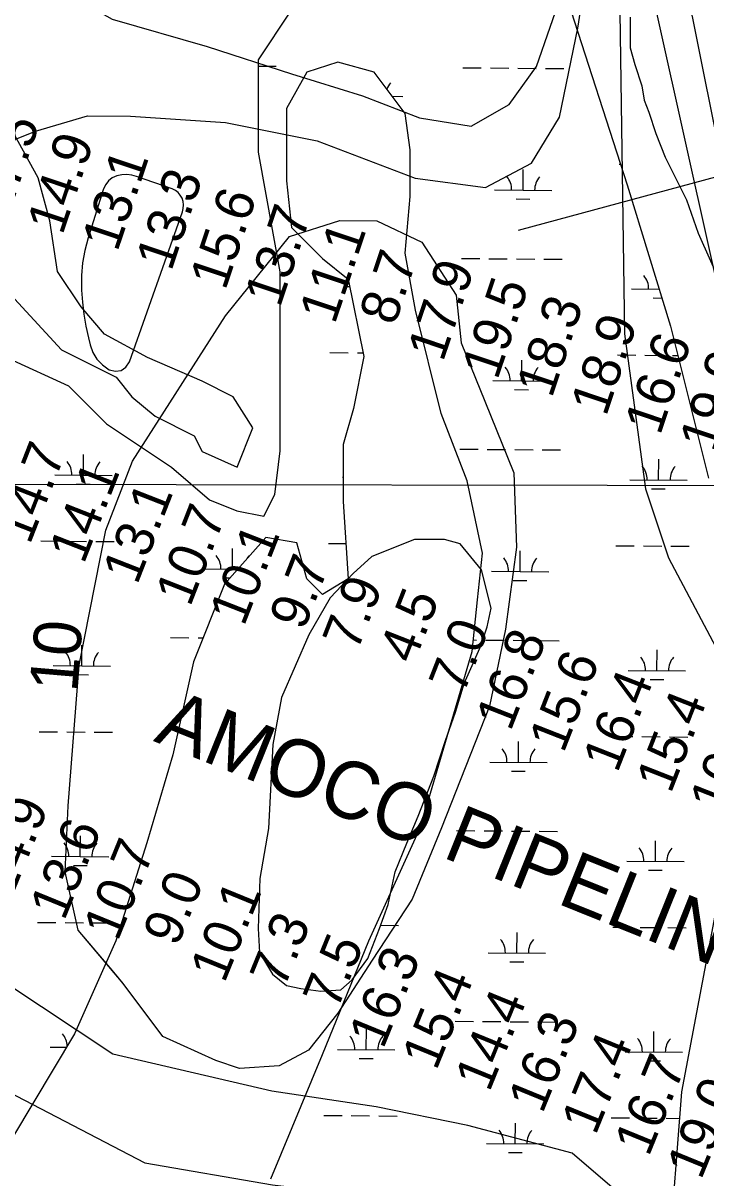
# Model space of a CAD drawing. Extents: x 3271442 to 3309282, y 752266 to 777610.
# Drawn here: x 3291716 to 3292907, y 773346 to 775360 of the extents above; entities that cross this region are included whole.
import ezdxf

# ---------------------------------------------------------------- set-up
doc = ezdxf.new("R2010")
doc.units = 0
for name, color, linetype in [('V-CHAN-NAID', 7, 'Continuous'), ('V-RIVR-RANG', 7, 'Continuous'), ('V-SITE-VEGE', 7, 'Continuous'), ('V-TOPO-DPTH', 7, 'Continuous'), ('V-TOPO-MINR', 7, 'Continuous'), ('V-TOPO-MINR-IDEN', 7, 'Continuous'), ('V-UTIL-LINE', 7, 'Continuous'), ('V-WETL-SWMP', 7, 'Continuous')]:
    doc.layers.add(name, color=color, linetype=linetype)

msp = doc.modelspace()

# ---------------------------------------------------------------- linework, layer by layer
at = {"layer": 'V-RIVR-RANG'}
msp.add_line((3292580.1, 774998.5), (3293545.3, 775260.2), dxfattribs=at)
at = {"layer": 'V-SITE-VEGE'}
for p, q in [((3292775.4, 775370.4), (3292775.2, 775316.6)), ((3292775.2, 775316.6), (3292783.3, 775287.6)), ((3292265.3, 775292.1), (3292211.2, 775274.1)), ((3292328.4, 775274.1), (3292265.3, 775292.1)), ((3292783.3, 775287.6), (3292795.6, 775250.3)), ((3292211.2, 775274.1), (3292175.2, 775211)), ((3292382.5, 775202), (3292328.4, 775274.1)), ((3292795.6, 775250.3), (3292799.6, 775225.5)), ((3292799.6, 775225.5), (3292807.8, 775204.8)), ((3292175.2, 775211), (3292175.2, 775084.7)), ((3292391.5, 775138.8), (3292382.5, 775202)), ((3292807.8, 775204.8), (3292820, 775167.5)), ((3291741.8, 775090.2), (3291700.9, 775165.2)), ((3292820, 775167.5), (3292836.4, 775126.1)), ((3292391.5, 775057.7), (3292391.5, 775138.8)), ((3292836.4, 775126.1), (3292873.3, 775051.5)), ((3291762.2, 775015.1), (3291741.8, 775090.2)), ((3292175.2, 775084.7), (3292184.2, 775003.6)), ((3292382.5, 774958.5), (3292391.5, 775057.7)), ((3292873.3, 775051.5), (3292893.8, 774993.5)), ((3291775.9, 774926.5), (3291762.2, 775015.1)), ((3292184.2, 775003.6), (3292238.3, 774949.4)), ((3292893.8, 774993.5), (3292934.8, 774902.4)), ((3292400.5, 774859.3), (3292382.5, 774958.5)), ((3292238.3, 774949.4), (3292283.3, 774913.4)), ((3291816.8, 774865.1), (3291775.9, 774926.5)), ((3292283.3, 774913.4), (3292310.4, 774778.1)), ((3291700.9, 774878.8), (3291782.7, 774790.1)), ((3291857.7, 774817.4), (3291816.8, 774865.1)), ((3292445.6, 774678.9), (3292400.5, 774859.3)), ((3291932.7, 774776.5), (3291857.7, 774817.4)), ((3291782.7, 774790.1), (3291878.1, 774742.4)), ((3292028.1, 774735.5), (3291932.7, 774776.5)), ((3292310.4, 774778.1), (3292292.3, 774687.9)), ((3291878.1, 774742.4), (3291905.4, 774708.3)), ((3292082.6, 774708.3), (3292028.1, 774735.5)), ((3291905.4, 774708.3), (3291946.3, 774674.2)), ((3292116.7, 774653.7), (3292082.6, 774708.3)), ((3291946.3, 774674.2), (3292014.5, 774640.1)), ((3292292.3, 774687.9), (3292274.3, 774624.8)), ((3292490.6, 774561.6), (3292445.6, 774678.9)), ((3292089.4, 774585.5), (3292116.7, 774653.7)), ((3292014.5, 774640.1), (3292028.1, 774612.8)), ((3292028.1, 774612.8), (3292089.4, 774585.5)), ((3292274.3, 774624.8), (3292274.3, 774525.6)), ((3292517.7, 774435.4), (3292490.6, 774561.6)), ((3292274.3, 774525.6), (3292283.3, 774390.3)), ((3292139.1, 774462.4), (3292067, 774381.3)), ((3292193.2, 774453.4), (3292139.1, 774462.4)), ((3292211.2, 774390.3), (3292193.2, 774453.4)), ((3292508.7, 774354.2), (3292517.7, 774435.4)), ((3292238.3, 774363.2), (3292211.2, 774390.3)), ((3292283.3, 774390.3), (3292238.3, 774363.2)), ((3292067, 774381.3), (3292012.9, 774246)), ((3292499.7, 774264), (3292508.7, 774354.2)), ((3292409.5, 773957.4), (3292499.7, 774264)), ((3292012.9, 774246), (3291976.9, 774083.7)), ((3291976.9, 774083.7), (3291931.8, 773930.3)), ((3292319.4, 773759), (3292409.5, 773957.4)), ((3291931.8, 773930.3), (3291877.7, 773759)), ((3291877.7, 773759), (3291805.6, 773596.7)), ((3292238.3, 773560.6), (3292319.4, 773759)), ((3291805.6, 773596.7), (3291697.5, 773416.3)), ((3292148.1, 773344.1), (3292238.3, 773560.6))]:
    msp.add_line(p, q, dxfattribs=at)
at = {"layer": 'V-TOPO-DPTH'}
for points in [[(3293244.6, 775832.6), (3292714.6, 775832.4), (3292781.2, 775610.1), (3292780.7, 775599.9), (3292780.2, 775589.7), (3292779.6, 775579.5), (3292779, 775569.2), (3292961.5, 774748.2), (3292958.4, 774733.8), (3293004.7, 774044.4), (3292996.1, 774012.1), (3292970.1, 773495.6), (3292968.3, 773470), (3292971.1, 773206.1), (3292970.2, 773169.5), (3292965.9, 773133.2), (3292959.3, 773097), (3292886.4, 772783)], [(3291819.4, 774941.6), (3291817.7, 774919.4), (3291817.6, 774897), (3291817.8, 774894), (3291819.4, 774873), (3291821.8, 774852.2), (3291825.3, 774831.4), (3291829.7, 774810.8), (3291832.5, 774798.8), (3291837.6, 774785.5), (3291844.5, 774773.6), (3291854.2, 774763.8), (3291865.7, 774755.4), (3291876.9, 774753), (3291886.9, 774754), (3291894.9, 774759.9), (3291901.7, 774769.2), (3291993.7, 775030.7), (3291995.1, 775036.8), (3291995.6, 775042.8), (3291994.8, 775048.8), (3291993.1, 775054.7), (3291990, 775060), (3291986.3, 775064.6), (3291981.5, 775068.1), (3291976.1, 775070.8), (3291913.9, 775092.5), (3291905.2, 775094.6), (3291896.6, 775095.7), (3291887.9, 775095.1), (3291879.1, 775093.4), (3291871.4, 775089.8), (3291864.8, 775085), (3291859.9, 775078.5), (3291856.1, 775070.9), (3291829, 774985.2), (3291823.4, 774963.5), (3291819.4, 774941.6)], [(3291890.5, 773684.8), (3291874.1, 773704.2), (3291812.1, 773777.5), (3291789.3, 773879.2), (3291794.2, 773994.8), (3291813.3, 774239.8), (3291860.1, 774475.5), (3291906.6, 774595.6), (3292069.1, 774849.4), (3292180.4, 774987.9), (3292268.3, 775015.4), (3292333, 775015.2), (3292411.5, 774978.1), (3292471.4, 774885.4), (3292480.4, 774802.2), (3292521.8, 774700.4), (3292572.3, 774575.4), (3292576.6, 774446), (3292557.8, 774302.7), (3292529.7, 774168.7), (3292446, 773956.2), (3292394.8, 773831.5), (3292325.2, 773725.3), (3292264.9, 773633), (3292213.8, 773568.4), (3292162.9, 773540.8), (3292093.6, 773536.3), (3292052, 773550.3), (3291959.6, 773592.2), (3291890.5, 773684.8)]]:
    msp.add_lwpolyline(points, dxfattribs=at)
at = {"layer": 'V-TOPO-MINR'}
for points in [[(3290908.4, 775831.9), (3291207, 775715.3), (3291491.6, 775548.4), (3291676.7, 775476.7), (3291871.1, 775366.9), (3292037.2, 775319), (3292184.4, 775271.2), (3292307.8, 775232.9), (3292407.4, 775194.6), (3292497.6, 775180.2), (3292564.2, 775218), (3292611.9, 775284.4), (3292659.7, 775422), (3292707.7, 775621.4), (3292674.9, 775801.9), (3292662.8, 775832.4)], [(3292686.2, 775832.4), (3292727.4, 775689.6), (3292756.2, 775459.6), (3292765.3, 774817.9), (3292802.1, 774547.8), (3292841.9, 774427.4), (3292929.7, 774261.4), (3292982.8, 774111.5), (3292965.5, 773614.3), (3292935.8, 773483.3), (3292927, 773173.2), (3292907.9, 772991.5), (3292848.5, 772772.4), (3292719.7, 772580.2), (3292566.6, 772307.8), (3292560.8, 772131.4)], [(3292714.6, 775832.4), (3292781.2, 775610.1), (3292780.7, 775599.9), (3292780.2, 775589.7), (3292779.6, 775579.5), (3292779, 775569.2), (3292961.5, 774748.2), (3292958.4, 774733.8), (3293004.7, 774044.4), (3292996.1, 774012.1), (3292970.1, 773495.6), (3292968.3, 773470), (3292971.1, 773206.1), (3292970.2, 773169.5), (3292965.9, 773133.2), (3292959.3, 773097), (3292886.4, 772783)], [(3292809, 775832.4), (3292843.5, 775590.9), (3292843.5, 775583.4), (3292843.7, 775575.9), (3292844.1, 775568.4), (3293002.4, 774780.6)], [(3291384.8, 775407.7), (3291448.7, 775305.9), (3291491.2, 775204.2), (3291592.7, 775139.8), (3291656.8, 775139.6), (3291737.1, 775171.5), (3291828.1, 775198), (3291902.9, 775197.9), (3292068.7, 775186.7), (3292229, 775154.3), (3292400, 775089.7), (3292522.9, 775073.3), (3292603.2, 775115.9), (3292651.6, 775196), (3292684, 775351), (3292722.1, 775596.9)], [(3291819.4, 774941.6), (3291817.7, 774919.4), (3291817.6, 774897), (3291817.8, 774894), (3291819.4, 774873), (3291821.8, 774852.2), (3291825.3, 774831.4), (3291829.7, 774810.8), (3291832.5, 774798.8), (3291837.6, 774785.5), (3291844.5, 774773.6), (3291854.2, 774763.8), (3291865.7, 774755.4), (3291876.9, 774753), (3291886.9, 774754), (3291894.9, 774759.9), (3291901.7, 774769.2), (3291993.7, 775030.7), (3291995.1, 775036.8), (3291995.6, 775042.8), (3291994.8, 775048.8), (3291993.1, 775054.7), (3291990, 775060), (3291986.3, 775064.6), (3291981.5, 775068.1), (3291976.1, 775070.8), (3291913.9, 775092.5), (3291905.2, 775094.6), (3291896.6, 775095.7), (3291887.9, 775095.1), (3291879.1, 775093.4), (3291871.4, 775089.8), (3291864.8, 775085), (3291859.9, 775078.5), (3291856.1, 775070.9), (3291829, 774985.2), (3291823.4, 774963.5), (3291819.4, 774941.6)], [(3291601.9, 772407.3), (3291869.1, 772337.1), (3292163.1, 772299), (3292334.2, 772282.5), (3292446.5, 772282.2), (3292516.1, 772314.1), (3292548.4, 772410.3), (3292639.6, 772533.1), (3292746.9, 772666.5), (3292827.4, 772767.9), (3292865.1, 772901.5), (3292886.7, 772954.9), (3292892.2, 773051.1), (3292871.1, 773152.8), (3292817.9, 773265.2), (3292673.8, 773388.5), (3292492.1, 773437.1), (3292331.8, 773469.6), (3292150.1, 773496.8), (3291872.2, 773561.6), (3291685.3, 773685.1)], [(3291633.8, 773524.6), (3291927.9, 773371.9), (3292151.1, 773333.4), (3292274.5, 773318.8), (3292630.6, 773261), (3292754, 773208.4), (3292862.9, 773079.9), (3292862.6, 772951.6), (3292838.6, 772861.5), (3292814.7, 772780.8), (3292762.3, 772714.4), (3292700.4, 772662.3), (3292614.8, 772624.5), (3292510.3, 772620), (3292329.9, 772672.7), (3292154.4, 772763.4), (3292031.2, 772887.2), (3291851.1, 773011.1), (3291661.3, 773101.9)]]:
    msp.add_lwpolyline(points, dxfattribs=at)
for points in [[(3291813.3, 774239.8), (3291860.1, 774475.5), (3291906.6, 774595.6), (3292069.1, 774849.4), (3292180.4, 774987.9), (3292268.3, 775015.4), (3292333, 775015.2), (3292411.5, 774978.1), (3292471.4, 774885.4), (3292480.4, 774802.2), (3292521.8, 774700.4), (3292572.3, 774575.4), (3292576.6, 774446), (3292557.8, 774302.7), (3292529.7, 774168.7), (3292446, 773956.2), (3292394.8, 773831.5), (3292325.2, 773725.3), (3292264.9, 773633), (3292213.8, 773568.4), (3292162.9, 773540.8), (3292093.6, 773536.3), (3292052, 773550.3), (3291959.6, 773592.2), (3291890.5, 773684.8), (3291812.1, 773777.5), (3291789.3, 773879.2), (3291794.2, 773994.8)], [(3292515.7, 774406.5), (3292478.5, 774451.4), (3292451.1, 774458.9), (3292398.9, 774459.1), (3292324.2, 774429.4), (3292291.8, 774399.6), (3292251.9, 774357.5), (3292214.5, 774292.9), (3292166.9, 774183.6), (3292151.8, 774101.6), (3292144, 773954.9), (3292128.9, 773867.9), (3292126.2, 773780.8), (3292128.5, 773738.5), (3292150.8, 773701.2), (3292175.6, 773681.2), (3292200.5, 773676.2), (3292235.3, 773671.1), (3292270.1, 773673.5), (3292290.1, 773690.9), (3292317.5, 773728.1), (3292337.5, 773780.3), (3292352.6, 773822.5), (3292365.1, 773879.7), (3292385.2, 773929.4), (3292405.2, 773976.6), (3292432.7, 774046.2), (3292452.7, 774108.3), (3292470.3, 774158), (3292485.3, 774207.7), (3292515.3, 774274.7), (3292525.4, 774307), (3292532.9, 774339.4)]]:
    msp.add_lwpolyline(points, close=True, dxfattribs=at)
at = {"layer": 'V-UTIL-LINE'}
msp.add_lwpolyline([(3289724.7, 774558.5), (3294992.7, 774550.2)], dxfattribs=at)
at = {"layer": 'V-WETL-SWMP'}
for p, q in [((3292666, 775400), (3292770.1, 775077.8)), ((3292126.4, 775295.7), (3292183.2, 775381)), ((3292126.4, 775134.7), (3292126.4, 775295.7)), ((3292126.4, 775285), (3292157.5, 775284.8)), ((3292265.3, 775292.1), (3292211.2, 775274.1)), ((3292328.4, 775274.1), (3292265.3, 775292.1)), ((3292483.4, 775282.1), (3292515.4, 775281.8)), ((3292531.4, 775281.7), (3292563.4, 775281.4)), ((3292579.4, 775281.3), (3292611.3, 775281)), ((3292627.3, 775280.9), (3292659.3, 775280.6)), ((3292211.2, 775274.1), (3292175.2, 775211)), ((3292382.5, 775202), (3292328.4, 775274.1)), ((3292359.7, 775232.3), (3292378.3, 775232.2)), ((3292175.2, 775211), (3292175.2, 775084.7)), ((3292391.5, 775138.8), (3292382.5, 775202)), ((3292164.3, 774926.2), (3292126.4, 775134.7)), ((3292391.5, 775057.7), (3292391.5, 775138.8)), ((3292755.9, 775113.6), (3292758.5, 775113.6)), ((3292588.4, 775068.6), (3292588.7, 775104.6)), ((3292175.2, 775084.7), (3292184.2, 775003.6)), ((3292770.1, 775077.8), (3292845.8, 774831.5)), ((3292382.5, 774958.5), (3292391.5, 775057.7)), ((3292538.4, 775069), (3292638.4, 775068.2)), ((3292576.3, 775053.3), (3292600.3, 775053.1)), ((3292184.2, 775003.6), (3292238.3, 774949.4)), ((3292400.5, 774859.3), (3292382.5, 774958.5)), ((3292238.3, 774949.4), (3292283.3, 774913.4)), ((3292480.6, 774949.4), (3292512.6, 774949.1)), ((3292528.6, 774949), (3292560.6, 774948.7)), ((3292576.6, 774948.6), (3292608.6, 774948.3)), ((3292624.6, 774948.2), (3292656.6, 774948)), ((3292164.3, 774613.6), (3292164.3, 774926.2)), ((3292283.3, 774913.4), (3292310.4, 774778.1)), ((3292275.6, 774900.3), (3292286, 774900.3)), ((3292777.5, 774896.2), (3292826.1, 774895.8)), ((3292815.4, 774880.5), (3292830.8, 774880.3)), ((3292445.6, 774678.9), (3292400.5, 774859.3)), ((3292845.8, 774831.5), (3292912.1, 774566.2)), ((3291691, 774774.7), (3291795.1, 774727.3)), ((3292251.3, 774785.1), (3292283.3, 774784.8)), ((3292310.4, 774778.1), (3292292.3, 774687.9)), ((3292299.3, 774784.7), (3292309.1, 774784.6)), ((3292585.7, 774735.9), (3292586, 774771.9)), ((3292753.1, 774781), (3292785.1, 774780.7)), ((3292801.1, 774780.6), (3292833.1, 774780.3)), ((3292849.1, 774780.2), (3292858.7, 774780.1)), ((3292535.7, 774736.3), (3292635.7, 774735.5)), ((3291795.1, 774727.3), (3291861.4, 774661)), ((3292573.6, 774720.6), (3292597.6, 774720.4)), ((3292292.3, 774687.9), (3292274.3, 774624.8)), ((3292490.6, 774561.6), (3292445.6, 774678.9)), ((3291861.4, 774661), (3291975, 774585.2)), ((3292154.8, 774537.8), (3292164.3, 774613.6)), ((3292274.3, 774624.8), (3292274.3, 774525.6)), ((3292477.9, 774616.7), (3292509.9, 774616.5)), ((3292525.9, 774616.3), (3292557.9, 774616.1)), ((3292573.9, 774615.9), (3292605.9, 774615.7)), ((3292621.9, 774615.6), (3292653.9, 774615.3)), ((3291821, 774571.4), (3291821.3, 774607.4)), ((3292824.8, 774563.1), (3292825.1, 774599.1)), ((3291771, 774571.8), (3291871, 774571)), ((3291975, 774585.2), (3292041.2, 774528.3)), ((3291808.9, 774556.1), (3291832.9, 774555.9)), ((3292272.9, 774567.7), (3292274.3, 774567.7)), ((3292517.7, 774435.4), (3292490.6, 774561.6)), ((3292774.8, 774563.5), (3292874.8, 774562.7)), ((3292135.9, 774499.9), (3292154.8, 774537.8)), ((3292812.6, 774547.8), (3292836.6, 774547.6)), ((3292041.2, 774528.3), (3292088.6, 774509.4)), ((3292088.6, 774509.4), (3292135.9, 774499.9)), ((3292274.3, 774525.6), (3292283.3, 774390.3)), ((3291746.6, 774456.6), (3291778.6, 774456.3)), ((3291794.6, 774456.2), (3291826.6, 774455.9)), ((3291842.6, 774455.8), (3291874.6, 774455.5)), ((3292139.1, 774462.4), (3292067, 774381.3)), ((3292193.2, 774453.4), (3292139.1, 774462.4)), ((3292211.2, 774390.3), (3292193.2, 774453.4)), ((3292248.5, 774452.4), (3292279.2, 774452.2)), ((3292081.1, 774407.4), (3292081.4, 774443.4)), ((3292508.7, 774354.2), (3292517.7, 774435.4)), ((3292583, 774403.3), (3292583.3, 774439.3)), ((3292750.4, 774448.3), (3292782.4, 774448.1)), ((3292798.4, 774447.9), (3292830.4, 774447.7)), ((3292846.4, 774447.5), (3292878.4, 774447.3)), ((3292031.1, 774407.8), (3292090.2, 774407.3)), ((3292068.9, 774392.1), (3292076.5, 774392)), ((3292238.3, 774363.2), (3292211.2, 774390.3)), ((3292283.3, 774390.3), (3292238.3, 774363.2)), ((3292533, 774403.7), (3292633, 774402.8)), ((3292067, 774381.3), (3292012.9, 774246)), ((3292570.8, 774387.9), (3292594.8, 774387.7)), ((3292499.7, 774264), (3292508.7, 774354.2)), ((3291973.2, 774288.2), (3292005.2, 774287.9)), ((3292021.2, 774287.8), (3292029.6, 774287.7)), ((3291818.2, 774238.7), (3291818.5, 774274.7)), ((3292501.6, 774283.9), (3292507.1, 774283.8)), ((3292523.1, 774283.7), (3292555.1, 774283.4)), ((3292571.1, 774283.3), (3292603.1, 774283)), ((3292619.1, 774282.9), (3292651.1, 774282.6)), ((3292409.5, 773957.4), (3292499.7, 774264)), ((3292822, 774230.5), (3292822.3, 774266.5)), ((3291768.2, 774239.2), (3291868.2, 774238.3)), ((3292012.9, 774246), (3291976.9, 774083.7)), ((3292772, 774230.9), (3292872, 774230.1)), ((3291806.1, 774223.4), (3291830.1, 774223.2)), ((3292809.9, 774215.1), (3292833.9, 774214.9)), ((3291743.9, 774123.9), (3291775.9, 774123.7)), ((3291791.9, 774123.5), (3291823.9, 774123.3)), ((3291839.9, 774123.1), (3291871.9, 774122.9)), ((3292580.2, 774070.6), (3292580.5, 774106.6)), ((3292747.7, 774115.7), (3292779.7, 774115.4)), ((3292795.7, 774115.3), (3292827.7, 774115)), ((3292843.7, 774114.9), (3292875.7, 774114.6)), ((3291976.9, 774083.7), (3291931.8, 773930.3)), ((3292530.2, 774071), (3292630.2, 774070.2)), ((3292568.1, 774055.3), (3292592.1, 774055.1)), ((3292319.4, 773759), (3292409.5, 773957.4)), ((3292472.4, 773951.4), (3292504.4, 773951.1)), ((3292520.4, 773951), (3292552.4, 773950.8)), ((3292568.4, 773950.6), (3292600.4, 773950.4)), ((3292616.4, 773950.2), (3292648.4, 773950)), ((3291815.5, 773906.1), (3291815.8, 773942.1)), ((3291931.8, 773930.3), (3291877.7, 773759)), ((3292819.3, 773897.8), (3292819.6, 773933.8)), ((3291765.5, 773906.5), (3291865.5, 773905.7)), ((3291803.4, 773890.7), (3291827.4, 773890.5)), ((3292769.3, 773898.2), (3292869.3, 773897.4)), ((3292807.2, 773882.5), (3292831.2, 773882.3)), ((3292931, 773846.2), (3292864.8, 773495.6)), ((3291741.1, 773791.3), (3291773.1, 773791)), ((3291789.1, 773790.9), (3291821.1, 773790.6)), ((3291837.1, 773790.5), (3291869.1, 773790.2)), ((3292339, 773786.3), (3292371, 773786.1)), ((3292577.5, 773737.9), (3292577.8, 773773.9)), ((3292744.9, 773783), (3292776.9, 773782.7)), ((3292792.9, 773782.6), (3292824.9, 773782.3)), ((3292840.9, 773782.2), (3292872.9, 773781.9)), ((3291877.7, 773759), (3291805.6, 773596.7)), ((3292238.3, 773560.6), (3292319.4, 773759)), ((3292527.5, 773738.3), (3292627.5, 773737.5)), ((3292565.4, 773722.6), (3292589.4, 773722.4)), ((3292314.6, 773569.3), (3292314.9, 773605.3)), ((3292469.7, 773618.7), (3292501.7, 773618.5)), ((3292517.7, 773618.4), (3292549.7, 773618.1)), ((3292565.7, 773618), (3292597.6, 773617.7)), ((3292613.6, 773617.6), (3292645.6, 773617.3)), ((3291805.6, 773596.7), (3291697.5, 773416.3)), ((3292816.5, 773565.1), (3292816.8, 773601.1)), ((3291762.8, 773573.8), (3291791.8, 773573.6)), ((3292264.7, 773569.7), (3292364.6, 773568.9)), ((3292766.5, 773565.6), (3292866.5, 773564.7)), ((3292148.1, 773344.1), (3292238.3, 773560.6)), ((3292302.5, 773553.9), (3292326.5, 773553.8)), ((3292804.4, 773549.8), (3292828.4, 773549.6)), ((3292864.8, 773495.6), (3292836.4, 773126.2)), ((3292240.3, 773454.5), (3292272.3, 773454.2)), ((3292288.3, 773454.1), (3292320.3, 773453.8)), ((3292336.3, 773453.7), (3292368.3, 773453.4)), ((3292574.7, 773405.3), (3292575, 773441.3)), ((3292742.2, 773450.3), (3292774.2, 773450.1)), ((3292790.2, 773449.9), (3292822.2, 773449.7)), ((3292838.2, 773449.5), (3292861.2, 773449.3)), ((3292524.7, 773405.7), (3292624.7, 773404.9)), ((3292562.6, 773389.9), (3292586.6, 773389.7))]:
    msp.add_line(p, q, dxfattribs=at)
for centre, start, end in [((3292383.6, 775232.6), 138.7563, 160.0138), ((3292533.2, 775069.5), 358.7563, 40.2999), ((3292643.7, 775068.6), 138.7563, 180.2999), ((3292772.3, 774896.7), 358.7563, 40.2999), ((3292530.5, 774736.9), 358.7563, 40.2999), ((3292640.9, 774735.9), 138.7563, 180.2999), ((3291765.7, 774572.3), 358.7563, 40.2999), ((3291876.2, 774571.4), 138.7563, 180.2999), ((3292769.5, 774564.1), 358.7563, 40.2999), ((3292880, 774563.2), 138.7563, 180.2999), ((3292025.8, 774408.3), 358.7563, 40.2999), ((3292136.3, 774407.4), 138.7563, 150.5953), ((3292527.7, 774404.2), 358.7563, 40.2999), ((3292638.2, 774403.3), 138.7563, 180.2999), ((3291763, 774239.7), 358.7563, 40.2999), ((3291873.5, 774238.8), 138.7563, 180.2999), ((3292766.8, 774231.4), 358.7563, 40.2999), ((3292877.3, 774230.5), 138.7563, 180.2999), ((3292525, 774071.5), 358.7563, 40.2999), ((3292635.5, 774070.6), 138.7563, 180.2999), ((3291760.3, 773907), 358.7563, 40.2999), ((3291870.7, 773906.1), 138.7563, 180.2999), ((3292764, 773898.7), 358.7563, 40.2999), ((3292874.5, 773897.8), 138.7563, 180.2999), ((3292522.2, 773738.9), 358.7563, 40.2999), ((3292632.7, 773738), 138.7563, 180.2999), ((3291757.5, 773574.3), 1.3756, 40.2999), ((3292259.4, 773570.2), 358.7563, 40.2999), ((3292369.9, 773569.3), 138.7563, 180.2999), ((3292761.3, 773566.1), 358.7563, 40.2999), ((3292871.8, 773565.2), 138.7563, 180.2999), ((3292519.5, 773406.2), 358.7563, 40.2999), ((3292630, 773405.3), 138.7563, 180.2999)]:
    msp.add_arc(centre, 35.2, start, end, dxfattribs=at)

# ---------------------------------------------------------------- texts
at = {"layer": 'V-CHAN-NAID'}
msp.add_text('AMOCO PIPELINE PORT HUDSON (253.6) (3)', height=100, rotation=338.1025, dxfattribs=at).set_placement((3291941.9, 774107.9))
at = {"layer": 'V-RIVR-RANG'}
for s, rotation, p in [('17.5', 71.4283, (3291689.6, 775020.4)), ('14.9', 71.4283, (3291784.3, 774988.6)), ('13.1', 71.4283, (3291880.1, 774959.4)), ('13.3', 71.4283, (3291974.2, 774925.6)), ('15.6', 71.4283, (3292068.5, 774892.2)), ('13.7', 71.4283, (3292163.9, 774862.4)), ('11.1', 71.4283, (3292259.5, 774833)), ('8.7', 71.4283, (3292364.2, 774830.6)), ('17.9', 71.4283, (3292448.4, 774767.3)), ('19.5', 71.4283, (3292543.4, 774735.9)), ('18.3', 71.4283, (3292638.3, 774704.3)), ('18.9', 71.4283, (3292733.1, 774672.4)), ('16.6', 71.4283, (3292827.4, 774639.3)), ('19.9', 71.4283, (3292922.8, 774609.2)), ('14.7', 68.6283, (3291727.4, 774448.7)), ('14.1', 68.6283, (3291821.5, 774414.7)), ('13.1', 68.6283, (3291914.7, 774378.5)), ('10.7', 68.6283, (3292007.1, 774340.1)), ('10.1', 68.6283, (3292101.1, 774306.1)), ('9.7', 68.6283, (3292205.6, 774298.7)), ('7.9', 68.6283, (3292298.7, 774262.2)), ('4.5', 68.6283, (3292397.5, 774240.2)), ('7.0', 68.6283, (3292484.2, 774187.3)), ('16.8', 68.6283, (3292566.3, 774122.9)), ('15.6', 68.6283, (3292658.9, 774085)), ('16.4', 68.6283, (3292752.8, 774050.5)), ('15.4', 68.6283, (3292846, 774014.3)), ('10.2', 68.6283, (3292939.2, 773978.1)), ('14.9', 67.7883, (3291695.2, 773831.6)), ('13.6', 67.7883, (3291787.3, 773792.5)), ('10.7', 67.7883, (3291880.7, 773756.7)), ('9.0', 67.7883, (3291984.8, 773747.2)), ('10.1', 67.7883, (3292066.9, 773683.7)), ('7.3', 67.7883, (3292171.2, 773674.7)), ('7.5', 67.7883, (3292263.9, 773637.1)), ('16.3', 67.7883, (3292344, 773568.8)), ('15.4', 67.7883, (3292436.7, 773531.2)), ('14.4', 67.7883, (3292529.3, 773493.6)), ('16.3', 67.7883, (3292622, 773456)), ('17.4', 67.7883, (3292714.7, 773418.4)), ('16.7', 67.7883, (3292807.4, 773380.9)), ('19.0', 67.7883, (3292898.9, 773340.6))]:
    msp.add_text(s, height=67, rotation=rotation, dxfattribs=at).set_placement(p)
at = {"layer": 'V-TOPO-MINR-IDEN'}
msp.add_text('10', height=83, rotation=85.1518, dxfattribs=at).set_placement((3291809.2, 774191.6))

doc.saveas('drawing.dxf')
